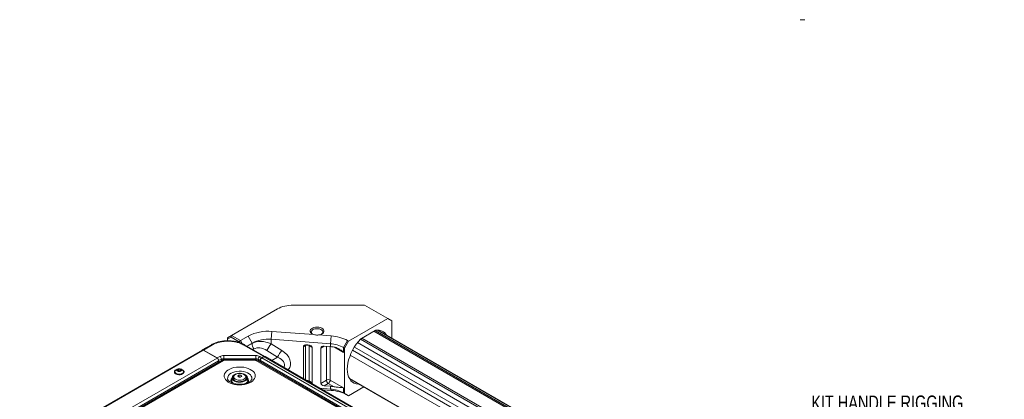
# Model space of a CAD drawing. Header units: millimetres. Extents: x 0 to 1118, y 0 to 864.
# Tile 275 of 372: x 745 to 962, y 302 to 385. Entities that reach past the tile are written whole.
import ezdxf

# ---------------------------------------------------------------- set-up
doc = ezdxf.new("R2010")
doc.units = ezdxf.units.MM
doc.styles.add('SLDTEXTSTYLE1', font='TXT', dxfattribs={"width": 0.75})

# ---------------------------------------------------------------- blocks, each defined once
blk = doc.blocks.new('SW_NOTE_51')
at = {"color": 0, "linetype": 'Continuous', "lineweight": 0, "char_height": 3.175, "attachment_point": 1, "style": 'SLDTEXTSTYLE1'}
for s, insert in [('KIT HANDLE RIGGING', (0.53, 1.64)), ('(PORTRAIT MOUNT)', (0.53, -2.54)), ('144-134109-01', (0.53, -6.71))]:
    blk.add_mtext(s, dxfattribs=dict(at, insert=insert))

msp = doc.modelspace()

# ---------------------------------------------------------------- linework, layer by layer
at = {"color": 7, "linetype": 'Continuous', "lineweight": 15}
for p, q in [((916.786, 385.465), (917.841, 385.465)), ((801.816, 321.77), (791.699, 315.93)), ((820.968, 322.607), (805.316, 322.607)), ((826.082, 319.655), (820.968, 322.607)), ((817.456, 314.675), (826.082, 319.655)), ((826.966, 319.145), (826.082, 319.655)), ((826.966, 319.145), (826.966, 315.312)), ((800.42, 315.081), (800.583, 316.817)), ((800.583, 316.817), (809.841, 316.113)), ((820.259, 315.272), (823.28, 317.016)), ((942.087, 248.854), (823.875, 317.097)), ((790.816, 315.42), (791.699, 315.93)), ((791.596, 315.582), (790.816, 315.131)), ((790.816, 315.42), (790.816, 315.131)), ((790.816, 315.131), (790.816, 314.754)), ((791.699, 315.93), (791.596, 315.582)), ((793.394, 314.544), (791.596, 315.582)), ((791.699, 315.93), (793.644, 314.808)), ((793.644, 314.808), (793.394, 314.544)), ((793.499, 314.361), (793.394, 314.544)), ((793.644, 314.808), (795.347, 315.791)), ((793.644, 314.808), (794.037, 314.127)), ((796.231, 314.26), (795.076, 313.593)), ((796.231, 314.26), (795.347, 315.791)), ((796.231, 314.185), (796.231, 314.26)), ((813.475, 314.088), (800.42, 315.081)), ((800.42, 315.081), (800.42, 314.091)), ((800.42, 314.091), (802.751, 312.636)), ((810.835, 316.038), (813.638, 315.824)), ((813.475, 314.088), (813.638, 315.824)), ((813.475, 313.476), (813.475, 314.088)), ((816.358, 313.268), (817.242, 314.799)), ((817.456, 314.675), (816.572, 313.144)), ((817.242, 314.799), (817.456, 314.675)), ((745.104, 289.562), (785.232, 312.727)), ((785.482, 312.702), (745.354, 289.537)), ((785.267, 312.748), (785.233, 312.728)), ((785.267, 312.748), (787.265, 313.901)), ((785.482, 312.702), (788.517, 310.95)), ((787.514, 313.876), (785.517, 312.723)), ((788.511, 310.995), (785.517, 312.723)), ((798.792, 311.279), (794.293, 313.876)), ((794.543, 313.901), (799.047, 311.301)), ((801.822, 311.151), (799.491, 312.606)), ((807.94, 313.696), (807.504, 313.444)), ((807.504, 313.444), (807.504, 306.419)), ((808.508, 313.854), (808.247, 313.873)), ((809.478, 313.294), (808.782, 313.696)), ((808.782, 313.696), (808.782, 305.931)), ((809.478, 313.294), (809.478, 305.529)), ((811.331, 313.153), (811.331, 305.388)), ((813.475, 313.476), (812.075, 313.582)), ((816.572, 313.144), (816.358, 313.268)), ((816.358, 313.268), (816.358, 312.169)), ((816.572, 313.144), (816.572, 303.182)), ((748.389, 287.785), (788.517, 310.95)), ((789.613, 310.465), (748.465, 286.711)), ((788.871, 310.338), (748.743, 287.172)), ((748.79, 286.679), (789.938, 310.433)), ((788.511, 310.995), (789.144, 311.324)), ((788.871, 310.338), (788.871, 310.037)), ((789.981, 311.509), (797.019, 311.509)), ((789.981, 311.509), (789.981, 310.812)), ((797.019, 310.812), (789.981, 310.812)), ((796.908, 310.595), (790.114, 310.595)), ((790.114, 310.475), (796.908, 310.475)), ((797.019, 311.509), (797.019, 310.812)), ((797.085, 310.433), (929.892, 233.765)), ((930.217, 233.798), (797.41, 310.465)), ((797.997, 310.427), (797.549, 310.685)), ((797.903, 311.298), (798.357, 311.036)), ((797.997, 310.126), (797.997, 310.427)), ((930.045, 234.197), (798.046, 310.399)), ((798.046, 310.098), (798.046, 310.399)), ((798.357, 311.036), (798.792, 311.279)), ((798.827, 311.258), (798.399, 311.011)), ((798.399, 311.011), (930.398, 234.81)), ((930.826, 235.057), (798.827, 311.258)), ((799.076, 311.284), (799.047, 311.301)), ((799.077, 311.283), (931.076, 235.082)), ((779.21, 307.824), (779.21, 307.775)), ((779.256, 307.95), (779.256, 307.873)), ((780.1, 308.482), (779.845, 308.335)), ((779.845, 308.335), (779.939, 308.134)), ((779.939, 308.134), (780.287, 308.08)), ((780.1, 308.217), (779.953, 308.132)), ((780.449, 308.428), (780.1, 308.482)), ((780.1, 308.217), (780.1, 308.482)), ((780.435, 308.165), (780.1, 308.217)), ((780.287, 308.08), (780.542, 308.227)), ((780.542, 308.227), (780.449, 308.428)), ((780.449, 308.173), (780.449, 308.428)), ((781.131, 307.873), (781.131, 307.95)), ((781.177, 307.775), (781.177, 307.824)), ((791.827, 306.665), (791.764, 306.055)), ((792.011, 306.617), (792.011, 306.444)), ((793.396, 306.816), (793.354, 306.793)), ((793.396, 307.244), (793.396, 306.816)), ((793.672, 306.774), (793.396, 306.816)), ((793.828, 307.178), (793.828, 306.866)), ((795.011, 306.444), (795.011, 306.617)), ((795.011, 306.477), (795.046, 306.404)), ((795.258, 306.055), (795.196, 306.665)), ((809.478, 305.529), (808.782, 305.931)), ((812.571, 306.104), (811.331, 305.388)), ((816.358, 304.404), (813.413, 306.104)), ((817.684, 306.373), (935.896, 238.131)), ((817.684, 306.373), (935.896, 238.13)), ((813.475, 304.127), (811.171, 304.302)), ((811.755, 303.964), (813.638, 303.821)), ((812.075, 304.845), (812.992, 305.375)), ((813.475, 304.739), (812.075, 304.845)), ((812.992, 305.375), (814.264, 304.641)), ((813.475, 304.739), (813.475, 304.127)), ((813.475, 304.127), (813.638, 303.821)), ((816.358, 303.306), (816.358, 304.404)), ((816.572, 303.182), (816.358, 303.306)), ((816.358, 303.306), (817.242, 302.795)), ((817.456, 302.672), (820.775, 304.588)), ((817.456, 302.672), (816.572, 303.182)), ((817.242, 302.795), (817.456, 302.672))]:
    msp.add_line(p, q, dxfattribs=at)
at = {"color": 9, "linetype": 'Continuous', "lineweight": 15}
for p, q in [((941.445, 248.483), (823.005, 316.858)), ((823.277, 317.015), (941.717, 248.641)), ((942.046, 248.831), (823.793, 317.097)), ((795.141, 313.556), (796.231, 314.185)), ((819.406, 314.352), (937.475, 246.192)), ((938.432, 246.744), (820.045, 315.088)), ((820.392, 315.349), (938.832, 246.975)), ((796.632, 312.961), (796.402, 312.828)), ((807.94, 306.167), (807.94, 313.696)), ((812.075, 313.582), (811.331, 313.153)), ((812.571, 306.104), (812.571, 313.545)), ((813.413, 313.481), (813.413, 306.104)), ((816.358, 312.169), (814.319, 313.346)), ((818.322, 312.683), (936.134, 244.672)), ((936.542, 245.378), (818.729, 313.39)), ((789.479, 310.701), (788.869, 310.384)), ((789.479, 310.388), (789.479, 310.701)), ((789.981, 310.812), (789.981, 310.584)), ((790.114, 310.475), (790.114, 310.595)), ((796.908, 310.475), (796.908, 310.595)), ((797.019, 310.586), (797.019, 310.812)), ((797.549, 310.685), (797.549, 310.385)), ((801.822, 311.151), (800.564, 310.425)), ((935.896, 243.456), (817.827, 311.616)), ((817.642, 306.444), (935.896, 238.178))]:
    msp.add_line(p, q, dxfattribs=at)
at = {"color": 7, "linetype": 'Continuous', "lineweight": 15, "flags": 128}
for points in [[(810.835, 316.038), (811.187, 316.106), (811.499, 316.222), (811.754, 316.378), (811.936, 316.565), (812.035, 316.771), (812.044, 316.985), (811.963, 317.195), (811.797, 317.386), (811.556, 317.549), (811.253, 317.674), (810.908, 317.752), (810.54, 317.78), (810.171, 317.756), (809.823, 317.681), (809.517, 317.56), (809.27, 317.399), (809.099, 317.209), (809.011, 317.001), (809.014, 316.787), (809.106, 316.579), (809.282, 316.39), (809.532, 316.232), (809.841, 316.113)], [(811.508, 316.226), (811.637, 316.335), (811.765, 316.521), (811.8, 316.721), (811.741, 316.918), (811.592, 317.099), (811.364, 317.25), (811.074, 317.36), (810.743, 317.421), (810.396, 317.428), (810.058, 317.38), (809.756, 317.282), (809.51, 317.14), (809.34, 316.966), (809.258, 316.771), (809.27, 316.57), (809.375, 316.379), (809.544, 316.226)], [(819.663, 305.23), (819.605, 305.232), (819.135, 305.293), (818.703, 305.44), (818.315, 305.668), (817.976, 305.976), (817.693, 306.358), (817.468, 306.81), (817.305, 307.324), (817.206, 307.894), (817.173, 308.51), (817.206, 309.165), (817.305, 309.848), (817.468, 310.551), (817.693, 311.262), (817.976, 311.972), (818.315, 312.67), (818.703, 313.347), (819.135, 313.992), (819.605, 314.596), (820.106, 315.151)], [(779.57, 308.394), (779.563, 308.391), (779.339, 308.262), (779.191, 308.1), (779.132, 307.92), (779.167, 307.739), (779.294, 307.571), (779.501, 307.432), (779.769, 307.335), (780.075, 307.288), (780.391, 307.295), (780.69, 307.355), (780.945, 307.464), (780.945, 307.464)], [(779.293, 308.1), (779.191, 307.977), (779.137, 307.836)], [(779.249, 307.617), (779.222, 307.686), (779.21, 307.775)], [(780.857, 307.49), (780.619, 307.391), (780.34, 307.338), (780.047, 307.338), (779.768, 307.391), (779.531, 307.49), (779.358, 307.627), (779.268, 307.788), (779.256, 307.873)], [(780.857, 307.568), (780.619, 307.468), (780.34, 307.416), (780.047, 307.416), (779.768, 307.468), (779.531, 307.568), (779.358, 307.705), (779.268, 307.866), (779.268, 308.035), (779.337, 308.17)], [(780.567, 308.066), (780.396, 308), (780.194, 307.976), (779.992, 308), (779.821, 308.066), (779.706, 308.165), (779.666, 308.281), (779.706, 308.398), (779.821, 308.497), (779.992, 308.563), (780.194, 308.586), (780.396, 308.563), (780.567, 308.497), (780.681, 308.398), (780.722, 308.281), (780.681, 308.165), (780.567, 308.066)], [(780.945, 307.464), (781.133, 307.611), (781.238, 307.783), (781.25, 307.966), (781.168, 308.143), (780.999, 308.297), (780.817, 308.394)], [(781.05, 308.17), (781.12, 308.035), (781.12, 307.866), (781.029, 307.705), (780.857, 307.568)], [(781.177, 307.775), (781.165, 307.686), (781.139, 307.617)], [(795.927, 305.621), (796.283, 305.863), (796.568, 306.135), (796.773, 306.429), (796.894, 306.739), (796.927, 307.056), (796.872, 307.371), (796.729, 307.678), (796.504, 307.967), (796.201, 308.232), (795.828, 308.466), (795.395, 308.661), (794.913, 308.814), (794.396, 308.921), (793.855, 308.978), (793.305, 308.985), (792.761, 308.94), (792.236, 308.846), (791.744, 308.704), (791.298, 308.518), (790.909, 308.294), (790.588, 308.036), (790.342, 307.752), (790.179, 307.449), (790.101, 307.135), (790.112, 306.818), (790.212, 306.506), (790.396, 306.207), (790.661, 305.929), (791, 305.679), (791.404, 305.464), (791.863, 305.289), (792.364, 305.158), (792.896, 305.076), (793.443, 305.044), (793.991, 305.063), (794.528, 305.133), (795.038, 305.252), (795.508, 305.416), (795.927, 305.621)], [(792.579, 307.367), (792.37, 307.209), (792.238, 307.026), (792.193, 306.829), (792.238, 306.632), (792.37, 306.448), (792.579, 306.291), (792.852, 306.17), (793.17, 306.094), (793.511, 306.068), (793.852, 306.094), (794.17, 306.17), (794.443, 306.291), (794.653, 306.448), (794.784, 306.632), (794.829, 306.829), (794.784, 307.026), (794.653, 307.209), (794.443, 307.367), (794.17, 307.488), (793.852, 307.564), (793.511, 307.589), (793.17, 307.564), (792.852, 307.488), (792.579, 307.367)], [(794.174, 307.504), (794.479, 307.406), (794.772, 307.255), (794.997, 307.07), (795.141, 306.86), (795.198, 306.636), (795.164, 306.411), (795.041, 306.196), (794.835, 306.004), (794.558, 305.844), (794.225, 305.725), (793.853, 305.654), (793.462, 305.634), (793.075, 305.667), (792.71, 305.75), (792.39, 305.88), (792.129, 306.049), (791.943, 306.248), (791.842, 306.467), (791.83, 306.693), (791.91, 306.914), (792.075, 307.119), (792.318, 307.297), (792.318, 307.297)], [(792.131, 307.045), (792.008, 306.878), (791.939, 306.663), (791.962, 306.444), (792.075, 306.235), (792.272, 306.047), (792.54, 305.892), (792.865, 305.779), (793.227, 305.713), (793.606, 305.7), (793.98, 305.74), (794.326, 305.83), (794.625, 305.965), (794.859, 306.137), (795.015, 306.337), (795.083, 306.553), (795.061, 306.772), (794.948, 306.981), (794.859, 307.078)], [(791.977, 306.404), (792.008, 306.47), (792.011, 306.477)], [(792.011, 306.444), (792.018, 306.363), (792.035, 306.291)], [(792.318, 307.297), (792.625, 307.437), (792.695, 307.46)], [(794.988, 306.291), (795.011, 306.417), (795.011, 306.444)]]:
    msp.add_lwpolyline(points, dxfattribs=at)
at = {"color": 9, "linetype": 'Continuous', "lineweight": 15, "flags": 128}
for points in [[(807.97, 313.859), (807.948, 313.786), (807.94, 313.696)], [(808.766, 313.816), (808.773, 313.786), (808.782, 313.696)], [(791.619, 307.598), (791.999, 307.781), (792.43, 307.919), (792.898, 308.01), (793.388, 308.049), (793.881, 308.036), (794.362, 307.971), (794.814, 307.856), (795.221, 307.695), (795.571, 307.493), (795.85, 307.258), (796.049, 306.997), (796.163, 306.719), (796.185, 306.434), (796.167, 306.309)], [(795.011, 306.604), (794.993, 306.482), (794.888, 306.273), (794.697, 306.087), (794.431, 305.933), (794.107, 305.823), (793.746, 305.762), (793.37, 305.755), (793.003, 305.803), (792.668, 305.901), (792.386, 306.045), (792.175, 306.224), (792.047, 306.428), (792.011, 306.614)]]:
    msp.add_lwpolyline(points, dxfattribs=at)
at = {"color": 7, "linetype": 'Continuous', "lineweight": 15}
for centre, radius, start, end in [((799.688, 307.51), 9.35, 84.50956, 117.66391), ((823.494, 316.66), 0.416, 98.61912, 121.0871), ((823.834, 314.758), 2.348, 30.62044, 99.84832), ((799.704, 307.636), 7.48, 84.50956, 117.66391), ((798.578, 314.276), 2.349, 182.21361, 214.05086), ((805.191, 310.074), 6.237, 139.90422, 156.04853), ((813.076, 307.212), 6.888, 61.54157, 86.67523), ((813.139, 307.229), 8.61, 61.54157, 86.67523), ((820.623, 314.656), 0.716, 120.62982, 136.23458), ((785.335, 312.498), 0.251, 54.38183, 114.31395), ((785.371, 312.518), 0.251, 54.38183, 114.31395), ((807.522, 308.619), 6.237, 139.90422, 156.04853), ((808.361, 312.883), 0.915, 62.60967, 117.39033), ((812.852, 305.228), 8.271, 80.17427, 85.68138), ((788.103, 310.303), 0.768, 2.60548, 57.39452), ((789.951, 309.663), 1.846, 89.07893, 115.91073), ((788.674, 310.67), 0.806, 2.23124, 54.25968), ((789.963, 309.705), 1.108, 89.07893, 115.91073), ((790.107, 310.115), 0.361, 88.8559, 118.04024), ((796.915, 310.115), 0.361, 61.95976, 91.1441), ((797.055, 309.706), 1.804, 61.95976, 91.1441), ((797.041, 309.73), 1.082, 61.95976, 91.1441), ((798.317, 310.651), 0.768, 122.60548, 177.39452), ((798.813, 310.364), 0.768, 122.60548, 177.39452), ((798.974, 311.054), 0.251, 65.68605, 125.61817), ((779.605, 307.821), 0.39, 152.01797, 236.76207), ((780.194, 307.511), 1.081, 37.60081, 142.39919), ((780.677, 307.909), 0.455, 293.19076, 355.4891), ((780.782, 307.821), 0.39, 303.23794, 27.98203), ((780.795, 307.745), 0.465, 11.36237, 49.88509), ((792.548, 306.039), 0.784, 178.81657, 237.4303), ((795.063, 303.99), 3.657, 117.13404, 122.86058), ((789.276, 305.145), 4.259, 23.04794, 26.74899), ((792.71, 302.245), 4.593, 78.47803, 83.93589), ((792.91, 302.677), 4.593, 78.47803, 83.93589), ((795.611, 303.674), 3.657, 117.13404, 122.86058), ((790.024, 305.261), 4.259, 23.04794, 26.74899), ((794.463, 306.042), 0.796, 300.46032, 0.95314), ((812.992, 305.292), 0.915, 62.60967, 117.39033), ((813.485, 306.146), 0.915, 182.60548, 237.39452), ((812.499, 306.146), 0.915, 302.60548, 357.39452), ((812.852, 296.491), 8.271, 80.17427, 85.68138), ((813.076, 297.25), 6.888, 61.54157, 86.67523), ((813.139, 295.226), 8.61, 61.54157, 86.67523)]:
    msp.add_arc(centre, radius, start, end, dxfattribs=at)
at = {"color": 9, "linetype": 'Continuous', "lineweight": 15}
for centre, radius, start, end in [((789.747, 310.167), 0.327, 54.38242, 114.30712), ((797.275, 310.167), 0.327, 65.69288, 125.61758), ((792.121, 306.428), 1.274, 113.25079, 184.13508), ((792.321, 305.996), 0.739, 133.34389, 224.07466), ((794.708, 305.997), 0.733, 319.22013, 46.15159), ((808.361, 305.117), 0.916, 62.68258, 100.27935), ((808.019, 305.945), 0.762, 341.5389, 358.93006)]:
    msp.add_arc(centre, radius, start, end, dxfattribs=at)
at = {"color": 7, "linetype": 'Continuous', "lineweight": 15}
for centre, major_axis, ratio, start_param, end_param in [((807.366, 316.892), (7.319, -2.916), 0.6715273, 2.1061837, 2.6542121), ((799.767, 309.806), (4.226, -3.824), 0.6988683, 2.0036991, 2.9200311), ((799.045, 309.23), (-2.535, 3.654), 0.6252181, 5.3148603, 6.2311923), ((808.247, 313.387), (0.741, -0.098), 0.6469387, 1.6557858, 3.2265821), ((808.508, 313.367), (0.968, -0.098), 0.497517, 0.0503483, 1.6211446), ((812.075, 313.096), (0.741, -0.098), 0.6469387, 1.6557858, 3.2265821), ((788.511, 310.586), (-0.251, 0.433), 0.5773806, 4.0398801, 5.4964969), ((798.357, 310.627), (0.257, 0.429), 0.5873687, 0.7943536, 2.3651499), ((798.792, 310.87), (0.257, 0.429), 0.5873687, 0.0089554, 0.7943536), ((808.508, 305.603), (0.968, -0.098), 0.497517, 5.8991512, 6.3335336), ((812.075, 305.332), (0.741, -0.098), 0.6469387, 3.2265821, 4.7973784)]:
    msp.add_ellipse(centre, major_axis=major_axis, ratio=ratio, start_param=start_param, end_param=end_param, dxfattribs=at)
at = {"color": 9, "linetype": 'Continuous', "lineweight": 15}
for centre, major_axis, ratio, start_param, end_param in [((799.267, 310.188), (5.401, -0.711), 0.6469387, 5.9365781, 7.2408394), ((799.059, 309.279), (4.295, 0.324), 0.5203164, 5.9722041, 7.1166384)]:
    msp.add_ellipse(centre, major_axis=major_axis, ratio=ratio, start_param=start_param, end_param=end_param, dxfattribs=at)
at = {"color": 7, "linetype": 'Continuous', "lineweight": 15}
for points, knots in [([(787.265, 313.901), (787.39, 313.969), (787.727, 314.152), (788.36, 314.396), (789.161, 314.603), (790.022, 314.73), (790.922, 314.774), (791.831, 314.728), (792.718, 314.59), (793.662, 314.341), (794.22, 314.062), (794.543, 313.901)], [0, 0, 0, 0, 0.0638809, 0.1715817, 0.2825247, 0.3900468, 0.5008149, 0.6162125, 0.7271686, 0.8416822, 1, 1, 1, 1]), ([(794.293, 313.876), (793.992, 314.027), (793.476, 314.285), (792.595, 314.518), (791.77, 314.65), (790.924, 314.693), (790.089, 314.652), (789.29, 314.535), (788.54, 314.339), (787.947, 314.111), (787.631, 313.939), (787.515, 313.876)], [0, 0, 0, 0, 0.1584128, 0.2711139, 0.3838354, 0.4991898, 0.6083334, 0.7174776, 0.826751, 0.9360043, 1, 1, 1, 1]), ([(809.841, 316.113), (810.078, 316.059), (810.408, 315.984), (810.742, 316.026), (810.835, 316.038)], [0, 0, 0, 0, 0.7204445, 1, 1, 1, 1]), ([(814.264, 313.378), (814.417, 313.342), (814.728, 313.268), (815.246, 313.027), (815.804, 312.669), (816.179, 312.343), (816.356, 312.171), (816.358, 312.169)], [0, 0, 0, 0, 0.19043981, 0.38568537, 0.6878102, 0.9972208, 1, 1, 1, 1]), ([(790.114, 310.595), (790.055, 310.592), (789.912, 310.585), (789.742, 310.534), (789.641, 310.48), (789.613, 310.465)], [0, 0, 0, 0, 0.3374944, 0.8162111, 1, 1, 1, 1]), ([(797.41, 310.465), (797.35, 310.495), (797.217, 310.56), (797.042, 310.591), (796.935, 310.594), (796.908, 310.595)], [0, 0, 0, 0, 0.3879003, 0.8488537, 1, 1, 1, 1]), ([(793.633, 307.59), (793.585, 307.594), (793.423, 307.607), (793.143, 307.578), (792.823, 307.504), (792.618, 307.417), (792.521, 307.363), (792.508, 307.356)], [0, 0, 0, 0, 0.1188879, 0.4014746, 0.685724, 0.9575039, 1, 1, 1, 1]), ([(795.007, 306.6), (795.009, 306.608), (795.023, 306.693), (794.977, 306.857), (794.868, 307.066), (794.69, 307.248), (794.453, 307.401), (794.162, 307.514), (793.881, 307.58), (793.699, 307.588), (793.633, 307.59)], [0, 0, 0, 0, 0.0155267, 0.156321, 0.2947365, 0.4381319, 0.5904629, 0.7488495, 0.9080899, 1, 1, 1, 1]), ([(796.163, 306.313), (796.157, 306.284), (796.142, 306.217), (796.062, 306.081), (795.917, 305.916), (795.702, 305.744), (795.417, 305.578), (795.074, 305.431), (794.683, 305.313), (794.254, 305.229), (793.801, 305.183), (793.337, 305.177), (792.878, 305.214), (792.439, 305.29), (792.035, 305.401), (791.678, 305.543), (791.379, 305.705), (791.148, 305.878), (790.984, 306.048), (790.891, 306.2), (790.855, 306.288), (790.853, 306.326), (790.853, 306.328)], [0, 0, 0, 0, 0.0410446, 0.093118, 0.1429725, 0.1960245, 0.2486526, 0.301479, 0.3548509, 0.4087726, 0.4631123, 0.5176905, 0.5723141, 0.6267303, 0.6807376, 0.7341601, 0.7868795, 0.8389323, 0.8907148, 0.9429804, 0.9977911, 1, 1, 1, 1]), ([(792.508, 307.356), (792.462, 307.327), (792.329, 307.244), (792.164, 307.081), (792.05, 306.866), (792.002, 306.705), (792.014, 306.623), (792.016, 306.613)], [0, 0, 0, 0, 0.1614779, 0.4647481, 0.7203267, 0.9667175, 1, 1, 1, 1]), ([(814.264, 304.641), (814.417, 304.619), (814.728, 304.573), (815.246, 304.529), (815.804, 304.483), (816.179, 304.436), (816.356, 304.405), (816.358, 304.404)], [0, 0, 0, 0, 0.1904398, 0.3856854, 0.6878102, 0.9972208, 1, 1, 1, 1])]:
    msp.add_open_spline(points, degree=3, knots=knots, dxfattribs=at)
for points in [[(787.265, 313.901), (787.282, 313.909), (787.317, 313.924), (787.379, 313.926), (787.445, 313.911), (787.491, 313.888), (787.515, 313.876)], [(794.543, 313.901), (794.526, 313.909), (794.491, 313.924), (794.429, 313.926), (794.363, 313.911), (794.316, 313.888), (794.293, 313.876)]]:
    msp.add_open_spline(points, degree=3, dxfattribs=at)

# ---------------------------------------------------------------- block references
at = {"color": 7, "linetype": 'Continuous', "lineweight": 0}
msp.add_blockref('SW_NOTE_51', (918.714, 301.069), dxfattribs=at)

doc.saveas('drawing.dxf')
